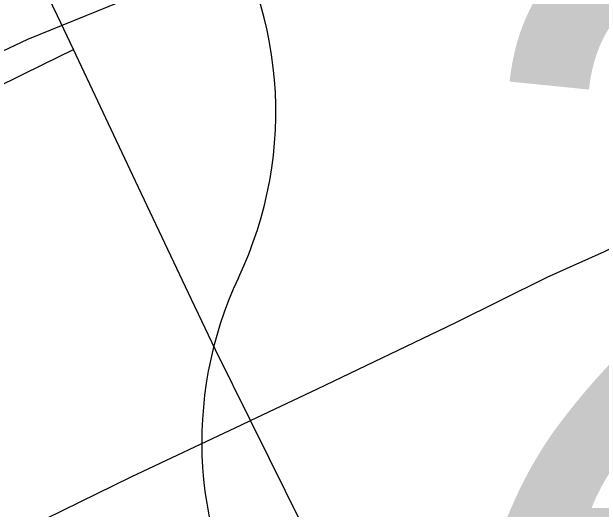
# Model space of a CAD drawing. Extents: x 0 to 34, y 0 to 22.
# Drawn here: x 3.4194 to 3.5369, y 17.4114 to 17.5105 of the extents above; entities that cross this region are included whole.
import ezdxf

# ---------------------------------------------------------------- set-up
doc = ezdxf.new("R2010")
doc.units = 0
for name, color, linetype in [('GM_X_City_Street', 7, 'Continuous'), ('GM_X_Rail_Line', 7, 'Continuous'), ('GM_X_State_Route', 7, 'Continuous'), ('GM_X_US_Route', 7, 'Continuous'), ('GM_X_US_Shield', 7, 'Continuous')]:
    doc.layers.add(name, color=color, linetype=linetype)

msp = doc.modelspace()

# ---------------------------------------------------------------- linework, layer by layer
at = {"layer": 'GM_X_City_Street'}
for points in [[(3.525066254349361, 17.310004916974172), (3.5117875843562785, 17.33805976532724), (3.5057354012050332, 17.350729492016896), (3.5024172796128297, 17.357670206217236), (3.4915495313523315, 17.37959215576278), (3.4804643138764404, 17.40193660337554), (3.470789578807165, 17.421447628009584), (3.467024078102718, 17.429046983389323), (3.460039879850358, 17.44313344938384), (3.4552863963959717, 17.453174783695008), (3.444114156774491, 17.476793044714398), (3.4371237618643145, 17.491563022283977), (3.4317053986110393, 17.503014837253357), (3.4285364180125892, 17.509719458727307), (3.4266971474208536, 17.513665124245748)], [(3.319952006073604, 17.4498504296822), (3.321741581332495, 17.45063959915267), (3.336095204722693, 17.456989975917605), (3.3484666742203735, 17.46286813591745), (3.359719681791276, 17.46821193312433), (3.3668405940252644, 17.471592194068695), (3.3810886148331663, 17.478358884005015), (3.396299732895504, 17.485740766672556), (3.416376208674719, 17.495490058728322), (3.425870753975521, 17.500150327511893), (3.4317053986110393, 17.503014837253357)]]:
    msp.add_lwpolyline(points, dxfattribs=at)
at = {"layer": 'GM_X_Rail_Line'}
msp.add_lwpolyline([(2.3530490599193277, 16.190172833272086), (2.6222244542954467, 16.643766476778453), (2.936133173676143, 17.17035152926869), (2.97099861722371, 17.22191202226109), (2.9960118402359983, 17.254514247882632), (3.0185357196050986, 17.279834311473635), (3.044973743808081, 17.30393958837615), (3.0859267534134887, 17.334524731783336), (3.1105504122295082, 17.350594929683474), (3.146319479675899, 17.37158985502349), (3.364044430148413, 17.477341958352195), (3.422622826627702, 17.505075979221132), (3.4480240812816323, 17.515443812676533), (3.4773132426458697, 17.52658925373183), (3.4939018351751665, 17.53358755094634), (3.558441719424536, 17.56339515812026), (3.6745616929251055, 17.619381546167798), (3.762170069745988, 17.66292652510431), (3.791977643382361, 17.680292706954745), (3.82256281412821, 17.698695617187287), (3.8521111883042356, 17.718135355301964), (3.8845107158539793, 17.74120385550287), (3.929201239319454, 17.776164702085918), (3.9601960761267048, 17.802374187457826)], dxfattribs=at)
at = {"layer": 'GM_X_State_Route'}
for points in [[(3.467024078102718, 17.429046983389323), (3.4803711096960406, 17.43539737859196), (3.50777973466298, 17.44852694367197), (3.5261660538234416, 17.457661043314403), (3.5312923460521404, 17.45997256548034), (3.537543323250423, 17.46273144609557), (3.544241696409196, 17.465981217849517), (3.554028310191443, 17.470653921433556)], [(3.3552396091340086, 17.37505614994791), (3.3666417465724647, 17.38067953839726), (3.3901109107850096, 17.392168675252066), (3.4125361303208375, 17.402825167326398), (3.44324422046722, 17.417843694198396), (3.465209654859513, 17.428177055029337), (3.467024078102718, 17.429046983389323)]]:
    msp.add_lwpolyline(points, dxfattribs=at)
at = {"layer": 'GM_X_US_Route'}
for points in [[(3.467024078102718, 17.429046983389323), (3.4803711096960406, 17.43539737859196), (3.50777973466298, 17.44852694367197), (3.5261660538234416, 17.457661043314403), (3.5312923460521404, 17.45997256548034), (3.537543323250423, 17.46273144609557), (3.544241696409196, 17.465981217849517), (3.554028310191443, 17.470653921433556)], [(3.3552396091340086, 17.37505614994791), (3.3666417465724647, 17.38067953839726), (3.3901109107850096, 17.392168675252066), (3.4125361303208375, 17.402825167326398), (3.44324422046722, 17.417843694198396), (3.465209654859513, 17.428177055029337), (3.467024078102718, 17.429046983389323)]]:
    msp.add_lwpolyline(points, dxfattribs=at)
at = {"layer": 'GM_X_US_Shield'}
for centre, radius, start, end in [((3.3951620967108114, 17.49056249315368), 0.07690445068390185, 334.5471236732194, 35.000929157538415), ((3.534205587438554, 17.424805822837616), 0.07690445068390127, 154.8319194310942, 270.63826363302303)]:
    msp.add_arc(centre, radius, start, end, dxfattribs=at)

# ---------------------------------------------------------------- texts
msp.add_text('20', height=0.13183620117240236, dxfattribs=at).set_placement((3.5090929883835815, 17.397344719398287))

doc.saveas('drawing.dxf')
